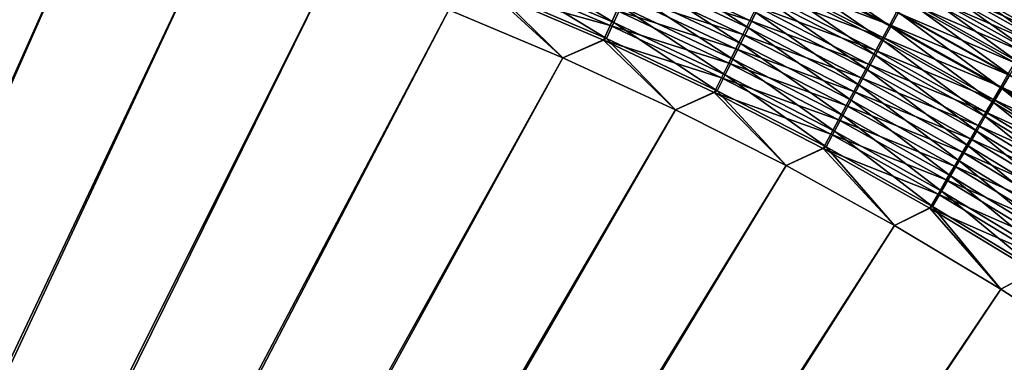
# Model space of a CAD drawing. Header units: metres. Extents: x -1 to 1402, y -1402 to 1.
# Tile 385 of 444: x 979 to 1076, y -215 to -181. Entities that reach past the tile are written whole.
import ezdxf

# ---------------------------------------------------------------- set-up
doc = ezdxf.new("R2010")
doc.units = ezdxf.units.M

msp = doc.modelspace()

# ---------------------------------------------------------------- linework, layer by layer
at = {"layer": 'None0'}
for points in [[(759.270203, -676.616821, -500.477753), (986.21344, -168.541031, -500.477753), (974.433777, -165.328979, -500.477753)], [(974.433777, -165.328995, -503.477753), (986.21344, -168.541031, -503.477753), (762.366577, -676.864197, -503.477753)], [(997.883667, -172.126526, -500.477753), (986.21344, -168.541031, -500.477753), (759.270203, -676.616821, -500.477753)], [(986.21344, -168.541031, -503.477753), (997.883667, -172.126511, -503.477753), (762.366577, -676.864197, -503.477753)], [(1009.429382, -176.089951, -500.477753), (997.883667, -172.126526, -500.477753), (759.270203, -676.616821, -500.477753)], [(762.366577, -676.864197, -503.477753), (997.883667, -172.126511, -503.477753), (1009.429382, -176.08992, -503.477753)], [(1079.010376, -181.856537, -494.685883), (1067.867676, -175.617905, -494.692047), (1068.495972, -174.451523, -493.537567)], [(1068.495972, -174.451523, -493.537567), (1079.679565, -180.713013, -493.53067), (1079.010376, -181.856537, -494.685883)], [(1026.609985, -175.286057, -502.830841), (1037.096191, -181.692505, -503.113098), (1025.948975, -176.889465, -503.113342)], [(1026.609985, -175.286057, -502.830841), (1037.811279, -180.111694, -502.830414), (1037.096191, -181.692505, -503.113098)], [(1039.916626, -175.457764, -501.508392), (1050.348022, -182.236374, -502.026306), (1039.223267, -176.990326, -502.027374)], [(1039.916626, -175.457764, -501.508392), (1051.093872, -180.727951, -501.506958), (1050.348022, -182.236374, -502.026306)], [(1064.384155, -182.085297, -499.485657), (1053.253906, -176.3591, -499.488617), (1053.943115, -174.965317, -498.667786)], [(1053.943115, -174.965317, -498.667786), (1065.121704, -180.716003, -498.664246), (1064.384155, -182.085297, -499.485657)], [(759.270203, -676.616821, -500.477753), (1020.835388, -180.435776, -500.477753), (1009.429382, -176.089951, -500.477753)], [(1009.429382, -176.08992, -503.477753), (1020.835327, -180.43576, -503.477753), (762.366577, -676.864197, -503.477753)], [(1050.497437, -181.497589, -498.662781), (1039.330322, -176.239639, -498.664093), (1038.692627, -177.651611, -499.14209)], [(1051.172852, -180.129715, -498.113098), (1039.330322, -176.239639, -498.664093), (1050.497437, -181.497589, -498.662781)], [(1052.484985, -177.472488, -496.803833), (1064.272461, -181.919174, -496.044525), (1053.119141, -176.18837, -496.047791)], [(1063.629028, -183.487122, -500.234314), (1052.548462, -177.78598, -500.236755), (1053.253906, -176.3591, -499.488617)], [(1053.119141, -176.18837, -496.047791), (1064.272461, -181.919174, -496.044525), (1064.933838, -180.690079, -495.222839)], [(1063.629028, -183.487122, -500.234314), (1053.253906, -176.3591, -499.488617), (1064.384155, -182.085297, -499.485657)], [(1066.799683, -177.222214, -492.385864), (1078.519897, -182.379379, -491.316162), (1067.377808, -176.147614, -491.32254)], [(1067.867676, -175.617905, -494.692047), (1078.314819, -183.045135, -495.778503), (1067.214722, -176.830215, -495.783997)], [(1067.377808, -176.147614, -491.32254), (1078.519897, -182.379379, -491.316162), (1079.110229, -181.369705, -490.196533)], [(1078.314819, -183.045135, -495.778503), (1067.867676, -175.617905, -494.692047), (1079.010376, -181.856537, -494.685883)], [(1036.735718, -181.98378, -500.142029), (1025.582764, -177.186157, -500.142242), (1024.97168, -178.670944, -500.328644)], [(1036.377441, -183.281403, -503.315674), (1025.284668, -178.501083, -503.315765), (1025.948975, -176.889465, -503.113342)], [(1037.393555, -180.527359, -499.881683), (1025.582764, -177.186157, -500.142242), (1036.735718, -181.98378, -500.142029)], [(1025.948975, -176.889465, -503.113342), (1037.096191, -181.692505, -503.113098), (1036.377441, -183.281403, -503.315674)], [(1049.592407, -183.764572, -502.467529), (1038.520996, -178.542969, -502.468292), (1039.223267, -176.990326, -502.027374)], [(1039.223267, -176.990326, -502.027374), (1050.348022, -182.236374, -502.026306), (1049.592407, -183.764572, -502.467529)], [(1066.19873, -178.339127, -493.391632), (1077.903931, -183.432907, -492.380157), (1066.799683, -177.222214, -492.385864)], [(1067.214722, -176.830215, -495.783997), (1077.594482, -184.276199, -496.806549), (1066.53833, -178.085785, -496.811371)], [(1066.799683, -177.222214, -492.385864), (1077.903931, -183.432907, -492.380157), (1078.519897, -182.379379, -491.316162)], [(1067.214722, -176.830215, -495.783997), (1078.314819, -183.045135, -495.778503), (1077.594482, -184.276199, -496.806549)], [(1038.046387, -179.082077, -499.548157), (1049.811157, -182.887329, -499.141113), (1038.692627, -177.651611, -499.14209)], [(1038.692627, -177.651611, -499.14209), (1049.811157, -182.887329, -499.141113), (1050.497437, -181.497589, -498.662781)], [(1062.857788, -184.918823, -500.908173), (1051.827881, -179.243256, -500.910126), (1052.548462, -177.78598, -500.236755)], [(1063.59375, -183.180725, -496.801086), (1052.484985, -177.472488, -496.803833), (1051.835815, -178.787109, -497.492889)], [(1064.272461, -181.919174, -496.044525), (1052.484985, -177.472488, -496.803833), (1063.59375, -183.180725, -496.801086)], [(1062.857788, -184.918823, -500.908173), (1052.548462, -177.78598, -500.236755), (1063.629028, -183.487122, -500.234314)], [(1065.576294, -179.495911, -494.337921), (1077.263672, -184.527969, -493.386566), (1066.19873, -178.339127, -493.391632)], [(1066.53833, -178.085785, -496.811371), (1076.850708, -185.547073, -497.767944), (1065.84021, -179.381943, -497.772125)], [(1066.19873, -178.339127, -493.391632), (1077.263672, -184.527969, -493.386566), (1077.903931, -183.432907, -492.380157)], [(1066.53833, -178.085785, -496.811371), (1077.594482, -184.276199, -496.806549), (1076.850708, -185.547073, -497.767944)], [(1032.086548, -185.168488, -503.477753), (1020.835327, -180.43576, -503.477753), (1025.284668, -178.501083, -503.315765)], [(1020.835388, -180.435776, -500.477753), (1032.086548, -185.168472, -500.477753), (1024.97168, -178.670944, -500.328644)], [(1024.97168, -178.670944, -500.328644), (1032.086548, -185.168472, -500.477753), (1036.074463, -183.447647, -500.328552)], [(1036.735718, -181.98378, -500.142029), (1024.97168, -178.670944, -500.328644), (1036.074463, -183.447647, -500.328552)], [(1036.377441, -183.281403, -503.315674), (1032.086548, -185.168488, -503.477753), (1025.284668, -178.501083, -503.315765)], [(1049.115967, -184.295273, -499.547485), (1038.046387, -179.082077, -499.548157), (1037.393555, -180.527359, -499.881683)], [(1038.520996, -178.542969, -502.468292), (1048.828979, -185.308624, -502.829926), (1037.811279, -180.111694, -502.830414)], [(1049.811157, -182.887329, -499.141113), (1038.046387, -179.082077, -499.548157), (1049.115967, -184.295273, -499.547485)], [(1048.828979, -185.308624, -502.829926), (1038.520996, -178.542969, -502.468292), (1049.592407, -183.764572, -502.467529)], [(1051.827881, -179.243256, -500.910126), (1062.072144, -186.377518, -501.505432), (1051.093872, -180.727951, -501.506958)], [(1062.898804, -184.472244, -497.490631), (1051.835815, -178.787109, -497.492889), (1051.172852, -180.129715, -498.113098)], [(1062.072144, -186.377518, -501.505432), (1051.827881, -179.243256, -500.910126), (1062.857788, -184.918823, -500.908173)], [(1063.59375, -183.180725, -496.801086), (1051.835815, -178.787109, -497.492889), (1062.898804, -184.472244, -497.490631)], [(1076.085205, -186.855148, -498.660675), (1065.121704, -180.716003, -498.664246), (1065.84021, -179.381943, -497.772125)], [(1065.84021, -179.381943, -497.772125), (1076.850708, -185.547073, -497.767944), (1076.085205, -186.855148, -498.660675)], [(1037.811279, -180.111694, -502.830414), (1048.059692, -186.864563, -503.112823), (1037.096191, -181.692505, -503.113098)], [(1037.811279, -180.111694, -502.830414), (1048.828979, -185.308624, -502.829926), (1048.059692, -186.864563, -503.112823)], [(1062.189087, -185.79129, -498.111267), (1051.172852, -180.129715, -498.113098), (1050.497437, -181.497589, -498.662781)], [(1062.898804, -184.472244, -497.490631), (1051.172852, -180.129715, -498.113098), (1062.189087, -185.79129, -498.111267)], [(1076.600586, -185.66214, -494.333466), (1065.576294, -179.495911, -494.337921), (1064.933838, -180.690079, -495.222839)], [(1077.263672, -184.527969, -493.386566), (1065.576294, -179.495911, -494.337921), (1076.600586, -185.66214, -494.333466)], [(1032.086548, -185.168472, -500.477753), (1020.835388, -180.435776, -500.477753), (759.270203, -676.616821, -500.477753)], [(1020.835327, -180.43576, -503.477753), (1032.086548, -185.168488, -503.477753), (762.366577, -676.864197, -503.477753)], [(1048.413452, -185.717819, -499.881226), (1037.393555, -180.527359, -499.881683), (1036.735718, -181.98378, -500.142029)], [(1049.115967, -184.295273, -499.547485), (1037.393555, -180.527359, -499.881683), (1048.413452, -185.717819, -499.881226)], [(1051.093872, -180.727951, -501.506958), (1061.273926, -187.859528, -502.025177), (1050.348022, -182.236374, -502.026306)], [(1051.093872, -180.727951, -501.506958), (1062.072144, -186.377518, -501.505432), (1061.273926, -187.859528, -502.025177)], [(1064.272461, -181.919174, -496.044525), (1075.916016, -186.833008, -495.218964), (1064.933838, -180.690079, -495.222839)], [(1065.121704, -180.716003, -498.664246), (1075.299561, -188.1978, -499.482635), (1064.384155, -182.085297, -499.485657)], [(1064.933838, -180.690079, -495.222839), (1075.916016, -186.833008, -495.218964), (1076.600586, -185.66214, -494.333466)], [(1075.299561, -188.1978, -499.482635), (1065.121704, -180.716003, -498.664246), (1076.085205, -186.855148, -498.660675)], [(1047.705566, -187.151337, -500.141785), (1036.735718, -181.98378, -500.142029), (1036.074463, -183.447647, -500.328552)], [(1037.096191, -181.692505, -503.113098), (1047.286377, -188.428482, -503.315552), (1036.377441, -183.281403, -503.315674)], [(1048.413452, -185.717819, -499.881226), (1036.735718, -181.98378, -500.142029), (1047.705566, -187.151337, -500.141785)], [(1037.096191, -181.692505, -503.113098), (1048.059692, -186.864563, -503.112823), (1047.286377, -188.428482, -503.315552)], [(1050.348022, -182.236374, -502.026306), (1060.465088, -189.360977, -502.466705), (1049.592407, -183.764572, -502.467529)], [(1049.811157, -182.887329, -499.141113), (1061.466064, -187.135208, -498.661346), (1050.497437, -181.497589, -498.662781)], [(1050.348022, -182.236374, -502.026306), (1061.273926, -187.859528, -502.025177), (1060.465088, -189.360977, -502.466705)], [(1050.497437, -181.497589, -498.662781), (1061.466064, -187.135208, -498.661346), (1062.189087, -185.79129, -498.111267)], [(1075.211426, -188.038147, -496.041199), (1064.272461, -181.919174, -496.044525), (1063.59375, -183.180725, -496.801086)], [(1074.495117, -189.572388, -500.231812), (1063.629028, -183.487122, -500.234314), (1064.384155, -182.085297, -499.485657)], [(1075.916016, -186.833008, -495.218964), (1064.272461, -181.919174, -496.044525), (1075.211426, -188.038147, -496.041199)], [(1064.384155, -182.085297, -499.485657), (1075.299561, -188.1978, -499.482635), (1074.495117, -189.572388, -500.231812)], [(1060.731445, -188.500595, -499.140045), (1049.811157, -182.887329, -499.141113), (1049.115967, -184.295273, -499.547485)], [(1061.466064, -187.135208, -498.661346), (1049.811157, -182.887329, -499.141113), (1060.731445, -188.500595, -499.140045)], [(1074.488159, -189.275131, -496.798248), (1063.59375, -183.180725, -496.801086), (1062.898804, -184.472244, -497.490631)], [(1075.211426, -188.038147, -496.041199), (1063.59375, -183.180725, -496.801086), (1074.488159, -189.275131, -496.798248)], [(1043.167236, -190.290878, -503.477753), (1032.086548, -185.168488, -503.477753), (1036.377441, -183.281403, -503.315674)], [(1032.086548, -185.168472, -500.477753), (1043.167358, -190.290848, -500.477753), (1036.074463, -183.447647, -500.328552)], [(1036.074463, -183.447647, -500.328552), (1043.167358, -190.290848, -500.477753), (1046.994141, -188.592178, -500.328461)], [(1036.074463, -183.447647, -500.328552), (1046.994141, -188.592178, -500.328461), (1047.705566, -187.151337, -500.141785)], [(1047.286377, -188.428482, -503.315552), (1043.167236, -190.290878, -503.477753), (1036.377441, -183.281403, -503.315674)], [(1059.647949, -190.878006, -502.829376), (1048.828979, -185.308624, -502.829926), (1049.592407, -183.764572, -502.467529)], [(1049.592407, -183.764572, -502.467529), (1060.465088, -189.360977, -502.466705), (1059.647949, -190.878006, -502.829376)], [(1073.673462, -190.976273, -500.906128), (1062.857788, -184.918823, -500.908173), (1063.629028, -183.487122, -500.234314)], [(1073.673462, -190.976273, -500.906128), (1063.629028, -183.487122, -500.234314), (1074.495117, -189.572388, -500.231812)], [(1043.167358, -190.290848, -500.477753), (1032.086548, -185.168472, -500.477753), (759.270203, -676.616821, -500.477753)], [(762.366577, -676.864197, -503.477753), (1032.086548, -185.168488, -503.477753), (1043.167236, -190.290878, -503.477753)], [(1059.987061, -189.883896, -499.546722), (1049.115967, -184.295273, -499.547485), (1048.413452, -185.717819, -499.881226)], [(1060.731445, -188.500595, -499.140045), (1049.115967, -184.295273, -499.547485), (1059.987061, -189.883896, -499.546722)], [(1072.836426, -192.406662, -501.503815), (1062.072144, -186.377518, -501.505432), (1062.857788, -184.918823, -500.908173)], [(1073.747803, -190.541534, -497.488281), (1062.898804, -184.472244, -497.490631), (1062.189087, -185.79129, -498.111267)], [(1072.836426, -192.406662, -501.503815), (1062.857788, -184.918823, -500.908173), (1073.673462, -190.976273, -500.906128)], [(1074.488159, -189.275131, -496.798248), (1062.898804, -184.472244, -497.490631), (1073.747803, -190.541534, -497.488281)], [(1059.235107, -191.281555, -499.880737), (1048.413452, -185.717819, -499.881226), (1047.705566, -187.151337, -500.141785)], [(1048.828979, -185.308624, -502.829926), (1058.824585, -192.406738, -503.112518), (1048.059692, -186.864563, -503.112823)], [(1059.987061, -189.883896, -499.546722), (1048.413452, -185.717819, -499.881226), (1059.235107, -191.281555, -499.880737)], [(1058.824585, -192.406738, -503.112518), (1048.828979, -185.308624, -502.829926), (1059.647949, -190.878006, -502.829376)], [(1061.466064, -187.135208, -498.661346), (1072.991577, -191.834961, -498.109375), (1062.189087, -185.79129, -498.111267)], [(1062.189087, -185.79129, -498.111267), (1072.991577, -191.834961, -498.109375), (1073.747803, -190.541534, -497.488281)], [(1046.994141, -188.592178, -500.328461), (1058.477295, -192.689987, -500.141479), (1047.705566, -187.151337, -500.141785)], [(1048.059692, -186.864563, -503.112823), (1057.996948, -193.943314, -503.315399), (1047.286377, -188.428482, -503.315552)], [(1047.705566, -187.151337, -500.141785), (1058.477295, -192.689987, -500.141479), (1059.235107, -191.281555, -499.880737)], [(1048.059692, -186.864563, -503.112823), (1058.824585, -192.406738, -503.112518), (1057.996948, -193.943314, -503.315399)], [(1072.221069, -193.152771, -498.659851), (1061.466064, -187.135208, -498.661346), (1060.731445, -188.500595, -499.140045)], [(1062.072144, -186.377518, -501.505432), (1071.985962, -193.85994, -502.023956), (1061.273926, -187.859528, -502.025177)], [(1072.991577, -191.834961, -498.109375), (1061.466064, -187.135208, -498.661346), (1072.221069, -193.152771, -498.659851)], [(1071.985962, -193.85994, -502.023956), (1062.072144, -186.377518, -501.505432), (1072.836426, -192.406662, -501.503815)], [(1086.668335, -193.363525, -495.21521), (1075.916016, -186.833008, -495.218964), (1075.211426, -188.038147, -496.041199)], [(1085.985352, -194.694153, -499.479706), (1075.299561, -188.1978, -499.482635), (1076.085205, -186.855148, -498.660675)], [(1061.273926, -187.859528, -502.025177), (1071.12439, -195.332291, -502.46582), (1060.465088, -189.360977, -502.466705)], [(1061.273926, -187.859528, -502.025177), (1071.985962, -193.85994, -502.023956), (1071.12439, -195.332291, -502.46582)], [(1085.920898, -194.542816, -496.037964), (1075.211426, -188.038147, -496.041199), (1074.488159, -189.275131, -496.798248)], [(1086.668335, -193.363525, -495.21521), (1075.211426, -188.038147, -496.041199), (1085.920898, -194.542816, -496.037964)], [(1054.060913, -195.801178, -503.477753), (1043.167236, -190.290878, -503.477753), (1047.286377, -188.428482, -503.315552)], [(1043.167358, -190.290848, -500.477753), (1054.060913, -195.801147, -500.477753), (1046.994141, -188.592178, -500.328461)], [(1046.994141, -188.592178, -500.328461), (1054.060913, -195.801147, -500.477753), (1057.715576, -194.105637, -500.328308)], [(1058.477295, -192.689987, -500.141479), (1046.994141, -188.592178, -500.328461), (1057.715576, -194.105637, -500.328308)], [(1057.996948, -193.943314, -503.315399), (1054.060913, -195.801178, -503.477753), (1047.286377, -188.428482, -503.315552)], [(1071.438232, -194.491669, -499.138916), (1060.731445, -188.500595, -499.140045), (1059.987061, -189.883896, -499.546722)], [(1072.221069, -193.152771, -498.659851), (1060.731445, -188.500595, -499.140045), (1071.438232, -194.491669, -499.138916)], [(1075.299561, -188.1978, -499.482635), (1085.13208, -196.039337, -500.22937), (1074.495117, -189.572388, -500.231812)], [(1085.13208, -196.039337, -500.22937), (1075.299561, -188.1978, -499.482635), (1085.985352, -194.694153, -499.479706)], [(1070.645142, -195.848145, -499.545868), (1059.987061, -189.883896, -499.546722), (1059.235107, -191.281555, -499.880737)], [(1060.465088, -189.360977, -502.466705), (1070.253784, -196.819931, -502.828766), (1059.647949, -190.878006, -502.829376)], [(1071.438232, -194.491669, -499.138916), (1059.987061, -189.883896, -499.546722), (1070.645142, -195.848145, -499.545868)], [(1060.465088, -189.360977, -502.466705), (1071.12439, -195.332291, -502.46582), (1070.253784, -196.819931, -502.828766)], [(1084.260498, -197.413223, -500.904144), (1073.673462, -190.976273, -500.906128), (1074.495117, -189.572388, -500.231812)], [(1085.153564, -195.753296, -496.795532), (1074.488159, -189.275131, -496.798248), (1073.747803, -190.541534, -497.488281)], [(1085.920898, -194.542816, -496.037964), (1074.488159, -189.275131, -496.798248), (1085.153564, -195.753296, -496.795532)], [(1074.495117, -189.572388, -500.231812), (1085.13208, -196.039337, -500.22937), (1084.260498, -197.413223, -500.904144)], [(759.270203, -676.616821, -500.477753), (1054.060913, -195.801147, -500.477753), (1043.167358, -190.290848, -500.477753)], [(1043.167236, -190.290878, -503.477753), (1054.060913, -195.801178, -503.477753), (762.366577, -676.864197, -503.477753)], [(1069.376465, -198.319061, -503.112122), (1058.824585, -192.406738, -503.112518), (1059.647949, -190.878006, -502.829376)], [(1059.647949, -190.878006, -502.829376), (1070.253784, -196.819931, -502.828766), (1069.376465, -198.319061, -503.112122)], [(1083.372559, -198.813065, -501.502258), (1072.836426, -192.406662, -501.503815), (1073.673462, -190.976273, -500.906128)], [(1072.991577, -191.834961, -498.109375), (1084.368042, -196.992584, -497.486023), (1073.747803, -190.541534, -497.488281)], [(1083.372559, -198.813065, -501.502258), (1073.673462, -190.976273, -500.906128), (1084.260498, -197.413223, -500.904144)], [(1073.747803, -190.541534, -497.488281), (1084.368042, -196.992584, -497.486023), (1085.153564, -195.753296, -496.795532)], [(1058.477295, -192.689987, -500.141479), (1069.843872, -197.218719, -499.880157), (1059.235107, -191.281555, -499.880737)], [(1059.235107, -191.281555, -499.880737), (1069.843872, -197.218719, -499.880157), (1070.645142, -195.848145, -499.545868)], [(1083.565674, -198.258331, -498.107513), (1072.991577, -191.834961, -498.109375), (1072.221069, -193.152771, -498.659851)], [(1084.368042, -196.992584, -497.486023), (1072.991577, -191.834961, -498.109375), (1083.565674, -198.258331, -498.107513)], [(1069.036377, -198.599869, -500.141113), (1058.477295, -192.689987, -500.141479), (1057.715576, -194.105637, -500.328308)], [(1058.824585, -192.406738, -503.112518), (1068.494629, -199.825897, -503.315186), (1057.996948, -193.943314, -503.315399)], [(1069.843872, -197.218719, -499.880157), (1058.477295, -192.689987, -500.141479), (1069.036377, -198.599869, -500.141113)], [(1068.494629, -199.825897, -503.315186), (1058.824585, -192.406738, -503.112518), (1069.376465, -198.319061, -503.112122)], [(1082.470337, -200.235306, -502.022736), (1071.985962, -193.85994, -502.023956), (1072.836426, -192.406662, -501.503815)], [(1082.470337, -200.235306, -502.022736), (1072.836426, -192.406662, -501.503815), (1083.372559, -198.813065, -501.502258)], [(1064.750488, -201.696899, -503.477753), (1054.060913, -195.801178, -503.477753), (1057.996948, -193.943314, -503.315399)], [(1068.494629, -199.825897, -503.315186), (1064.750488, -201.696899, -503.477753), (1057.996948, -193.943314, -503.315399)], [(1071.985962, -193.85994, -502.023956), (1081.556274, -201.676254, -502.464935), (1071.12439, -195.332291, -502.46582)], [(1082.748291, -199.547989, -498.658386), (1072.221069, -193.152771, -498.659851), (1071.438232, -194.491669, -499.138916)], [(1081.556274, -201.676254, -502.464935), (1071.985962, -193.85994, -502.023956), (1082.470337, -200.235306, -502.022736)], [(1083.565674, -198.258331, -498.107513), (1072.221069, -193.152771, -498.659851), (1082.748291, -199.547989, -498.658386)], [(1054.060913, -195.801147, -500.477753), (1064.750488, -201.696884, -500.477753), (1057.715576, -194.105637, -500.328308)], [(1057.715576, -194.105637, -500.328308), (1064.750488, -201.696884, -500.477753), (1068.224731, -199.988098, -500.328125)], [(1069.036377, -198.599869, -500.141113), (1057.715576, -194.105637, -500.328308), (1068.224731, -199.988098, -500.328125)], [(1081.917725, -200.858276, -499.137787), (1071.438232, -194.491669, -499.138916), (1070.645142, -195.848145, -499.545868)], [(1082.748291, -199.547989, -498.658386), (1071.438232, -194.491669, -499.138916), (1081.917725, -200.858276, -499.137787)], [(1064.750488, -201.696884, -500.477753), (1054.060913, -195.801147, -500.477753), (759.270203, -676.616821, -500.477753)], [(1054.060913, -195.801178, -503.477753), (1064.750488, -201.696899, -503.477753), (762.366577, -676.864197, -503.477753)], [(1069.843872, -197.218719, -499.880157), (1081.076172, -202.185806, -499.545044), (1070.645142, -195.848145, -499.545868)], [(1071.12439, -195.332291, -502.46582), (1080.63269, -203.132172, -502.828156), (1070.253784, -196.819931, -502.828766)], [(1070.645142, -195.848145, -499.545868), (1081.076172, -202.185806, -499.545044), (1081.917725, -200.858276, -499.137787)], [(1071.12439, -195.332291, -502.46582), (1081.556274, -201.676254, -502.464935), (1080.63269, -203.132172, -502.828156)], [(1070.253784, -196.819931, -502.828766), (1079.702026, -204.59935, -503.111755), (1069.376465, -198.319061, -503.112122)], [(1070.253784, -196.819931, -502.828766), (1080.63269, -203.132172, -502.828156), (1079.702026, -204.59935, -503.111755)], [(1080.225952, -203.527115, -499.879578), (1069.843872, -197.218719, -499.880157), (1069.036377, -198.599869, -500.141113)], [(1081.076172, -202.185806, -499.545044), (1069.843872, -197.218719, -499.880157), (1080.225952, -203.527115, -499.879578)], [(1079.369263, -204.878799, -500.140747), (1069.036377, -198.599869, -500.141113), (1068.224731, -199.988098, -500.328125)], [(1078.766479, -206.074051, -503.315002), (1068.494629, -199.825897, -503.315186), (1069.376465, -198.319061, -503.112122)], [(1080.225952, -203.527115, -499.879578), (1069.036377, -198.599869, -500.141113), (1079.369263, -204.878799, -500.140747)], [(1069.376465, -198.319061, -503.112122), (1079.702026, -204.59935, -503.111755), (1078.766479, -206.074051, -503.315002)], [(1075.219116, -207.975586, -503.477753), (1064.750488, -201.696899, -503.477753), (1068.494629, -199.825897, -503.315186)], [(1064.750488, -201.696884, -500.477753), (1075.219116, -207.975586, -500.477753), (1068.224731, -199.988098, -500.328125)], [(1068.224731, -199.988098, -500.328125), (1075.219116, -207.975586, -500.477753), (1078.508057, -206.237411, -500.327911)], [(1079.369263, -204.878799, -500.140747), (1068.224731, -199.988098, -500.328125), (1078.508057, -206.237411, -500.327911)], [(1078.766479, -206.074051, -503.315002), (1075.219116, -207.975586, -503.477753), (1068.494629, -199.825897, -503.315186)], [(1075.219116, -207.975586, -500.477753), (1064.750488, -201.696884, -500.477753), (759.270203, -676.616821, -500.477753)], [(762.366577, -676.864197, -503.477753), (1064.750488, -201.696899, -503.477753), (1075.219116, -207.975586, -503.477753)], [(1085.449829, -214.634766, -503.477753), (1075.219116, -207.975586, -503.477753), (1078.766479, -206.074051, -503.315002)], [(1075.219116, -207.975586, -500.477753), (1085.449829, -214.634781, -500.477753), (1078.508057, -206.237411, -500.327911)], [(759.270203, -676.616821, -500.477753), (1085.449829, -214.634781, -500.477753), (1075.219116, -207.975586, -500.477753)], [(1075.219116, -207.975586, -503.477753), (1085.449829, -214.634766, -503.477753), (762.366577, -676.864197, -503.477753)], [(1095.425781, -221.671967, -500.477753), (1085.449829, -214.634781, -500.477753), (759.270203, -676.616821, -500.477753)], [(1085.449829, -214.634766, -503.477753), (1095.425781, -221.671967, -503.477753), (762.366577, -676.864197, -503.477753)]]:
    msp.add_3dface(points, dxfattribs=at)

doc.saveas('drawing.dxf')
